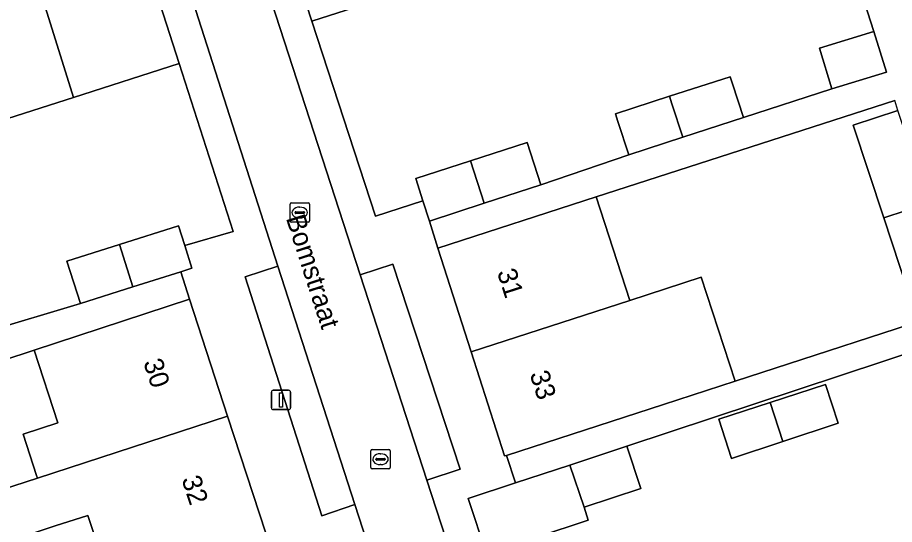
# Model space of a CAD drawing. Extents: x 159371 to 159986, y 382987 to 383597.
# Drawn here: x 159530.89 to 159576.13, y 383158.72 to 383184.9 of the extents above; entities that cross this region are included whole.
import ezdxf

# ---------------------------------------------------------------- set-up
doc = ezdxf.new("R2010")
doc.units = 0
for name, color, linetype in [('IMGEO_Erf', 7, 'Continuous'), ('IMGEO_Kolk', 7, 'Continuous'), ('IMGEO_Lichtmast', 7, 'Continuous'), ('IMGEO_Muur', 7, 'Continuous'), ('IMGEO_Openbare_ruimte_label', 7, 'Continuous'), ('IMGEO_Pand', 7, 'Continuous'), ('IMGEO_Pand_nummerreeks', 7, 'Continuous'), ('IMGEO_Parkeervlak_open', 7, 'Continuous'), ('IMGEO_Rijbaan_lokaal_open', 7, 'Continuous'), ('IMGEO_Voetpad_open', 7, 'Continuous')]:
    doc.layers.add(name, color=color, linetype=linetype)

msp = doc.modelspace()

# ---------------------------------------------------------------- linework, layer by layer
at = {"layer": 'IMGEO_Erf'}
for points in [[(159551.391, 383186.428), (159546.069, 383184.712), (159549.352, 383174.651), (159551.809, 383175.443), (159551.44, 383176.58), (159554.259, 383177.495), (159557.185, 383178.446), (159557.896, 383176.259), (159562.43, 383177.811), (159561.864, 383179.54), (159561.738, 383179.926), (159564.531, 383180.834), (159567.65, 383181.847), (159567.773, 383181.472), (159568.339, 383179.742), (159572.906, 383181.219), (159572.26, 383183.321), (159575.068, 383184.185), (159572.197, 383193.137)], [(159529.189, 383168.647), (159534.137, 383170.126), (159533.438, 383172.317), (159536.153, 383173.183), (159539.192, 383174.151), (159539.52, 383173.12), (159542.013, 383173.844), (159539.227, 383182.52), (159533.786, 383180.776), (159528.661, 383179.133)]]:
    msp.add_lwpolyline(points, dxfattribs=at)
for points in [[(159575.578, 383174.557), (159574.007, 383179.338), (159576.313, 383180.096), (159576.142, 383180.616), (159560.748, 383175.636), (159562.476, 383170.294), (159566.166, 383171.495), (159567.913, 383166.125), (159579.652, 383169.94), (159579.125, 383171.542), (159576.819, 383170.784)], [(159580.752, 383166.435), (159578.001, 383165.525), (159577.562, 383166.793), (159577.325, 383167.478), (159580.081, 383168.37), (159579.998, 383168.611), (159562.319, 383162.762), (159563.042, 383160.578), (159560.118, 383159.611), (159560.337, 383158.948), (159555.088, 383157.208), (159557.786, 383148.87), (159563.063, 383150.572), (159568.206, 383152.231), (159567.303, 383154.994), (159572.448, 383156.676), (159573.358, 383153.893), (159578.501, 383155.552), (159583.729, 383157.238)], [(159529.411, 383160.3), (159531.915, 383161.116), (159531.873, 383161.244), (159531.175, 383163.387), (159532.968, 383163.97), (159531.746, 383167.722), (159514.052, 383161.894), (159515.829, 383156.445), (159508.404, 383154.022), (159506.633, 383159.448), (159506.507, 383159.409), (159510.397, 383147.599), (159535.663, 383155.695), (159534.524, 383159.192), (159532.839, 383158.643), (159532.732, 383158.608), (159530.229, 383157.792)], [(159569.721, 383165.017), (159572.582, 383165.943), (159573.228, 383163.947), (159570.379, 383163.004), (159567.72, 383162.125), (159567.063, 383164.156)]]:
    msp.add_lwpolyline(points, close=True, dxfattribs=at)
at = {"layer": 'IMGEO_Kolk'}
for p, q in [((159544.95, 383174.403), (159544.95, 383175.255)), ((159545.025, 383175.329), (159545.877, 383175.329)), ((159545.438, 383175.109), (159545.463, 383175.109)), ((159545.951, 383175.255), (159545.951, 383174.403)), ((159545.209, 383174.823), (159545.209, 383174.835)), ((159545.647, 383174.786), (159545.249, 383174.786)), ((159545.252, 383174.872), (159545.65, 383174.872)), ((159545.461, 383174.549), (159545.436, 383174.549)), ((159545.693, 383174.835), (159545.693, 383174.823)), ((159545.877, 383174.329), (159545.025, 383174.329)), ((159549.117, 383161.664), (159549.117, 383162.516)), ((159549.192, 383162.59), (159550.044, 383162.59)), ((159549.605, 383162.37), (159549.63, 383162.37)), ((159550.118, 383162.516), (159550.118, 383161.664)), ((159549.376, 383162.084), (159549.376, 383162.096)), ((159549.814, 383162.047), (159549.416, 383162.047)), ((159549.419, 383162.133), (159549.817, 383162.133)), ((159549.628, 383161.81), (159549.603, 383161.81)), ((159549.86, 383162.096), (159549.86, 383162.084)), ((159550.044, 383161.59), (159549.192, 383161.59))]:
    msp.add_line(p, q, dxfattribs=at)
for points in [[(159544.95, 383174.403), (159544.95, 383175.255)], [(159545.025, 383175.329), (159545.877, 383175.329)], [(159545.951, 383175.255), (159545.951, 383174.403)], [(159545.877, 383174.329), (159545.025, 383174.329)], [(159549.117, 383161.664), (159549.117, 383162.516)], [(159549.192, 383162.59), (159550.044, 383162.59)], [(159550.118, 383162.516), (159550.118, 383161.664)], [(159550.044, 383161.59), (159549.192, 383161.59)]]:
    msp.add_lwpolyline(points, dxfattribs=at)
for centre, radius, start, end in [((159545.027, 383175.253), 0.0765, 91.552, 178.448), ((159545.027, 383175.253), 0.0765, 91.552, 178.448), ((159545.875, 383175.253), 0.0765, 1.552, 88.448), ((159545.875, 383175.253), 0.0765, 1.552, 88.448), ((159545.249, 383174.832), 0.0403, 85.8775, 175.7526), ((159545.246, 383174.822), 0.0366, 178.938, 274.7102), ((159545.65, 383174.829), 0.043, 264.8664, 352.4533), ((159545.654, 383174.834), 0.0386, 1.7309, 96.639), ((159545.027, 383174.405), 0.0765, 181.552, 268.448), ((159545.027, 383174.405), 0.0765, 181.552, 268.448), ((159545.875, 383174.405), 0.0765, 271.552, 358.448), ((159545.875, 383174.405), 0.0765, 271.552, 358.448), ((159549.194, 383162.514), 0.0765, 91.552, 178.448), ((159549.194, 383162.514), 0.0765, 91.552, 178.448), ((159550.042, 383162.514), 0.0765, 1.552, 88.448), ((159550.042, 383162.514), 0.0765, 1.552, 88.448), ((159549.416, 383162.093), 0.0403, 85.8775, 175.7526), ((159549.413, 383162.083), 0.0366, 178.938, 274.7102), ((159549.817, 383162.09), 0.043, 264.8664, 352.4533), ((159549.821, 383162.095), 0.0386, 1.7309, 96.639), ((159549.194, 383161.666), 0.0765, 181.552, 268.448), ((159549.194, 383161.666), 0.0765, 181.552, 268.448), ((159550.042, 383161.666), 0.0765, 271.552, 358.448), ((159550.042, 383161.666), 0.0765, 271.552, 358.448)]:
    msp.add_arc(centre, radius, start, end, dxfattribs=at)
for centre, major_axis, ratio, start_param, end_param in [((159545.437, 383174.829), (-0.387, 0.002), 0.722429, 4.712389, 7.853982), ((159545.462, 383174.829), (-0.39, 0.002), 0.717154, 1.570796, 4.712389), ((159549.604, 383162.09), (-0.387, 0.002), 0.722429, 4.712389, 7.853982), ((159549.629, 383162.09), (-0.39, 0.002), 0.717154, 1.570796, 4.712389)]:
    msp.add_ellipse(centre, major_axis=major_axis, ratio=ratio, start_param=start_param, end_param=end_param, dxfattribs=at)
at = {"layer": 'IMGEO_Lichtmast'}
for p, q in [((159543.985, 383164.752), (159543.985, 383165.552)), ((159543.985, 383165.552), (159543.985, 383164.752)), ((159544.085, 383165.652), (159544.875, 383165.652)), ((159544.875, 383165.652), (159544.085, 383165.652)), ((159544.975, 383165.552), (159544.975, 383164.752)), ((159544.975, 383164.752), (159544.975, 383165.552)), ((159544.875, 383164.652), (159544.085, 383164.652)), ((159544.085, 383164.652), (159544.875, 383164.652))]:
    msp.add_line(p, q, dxfattribs=at)
msp.add_lwpolyline([(159544.405, 383165.527), (159544.555, 383165.527), (159544.555, 383164.777), (159544.405, 383164.777), (159544.405, 383165.527)], dxfattribs=at)
for centre, start, end in [((159544.085, 383165.552), 90, 180), ((159544.085, 383165.552), 90, 180), ((159544.875, 383165.552), 0, 90), ((159544.875, 383165.552), 360, 90), ((159544.085, 383164.752), 180, 270), ((159544.085, 383164.752), 180, 270), ((159544.875, 383164.752), 270, 0), ((159544.875, 383164.752), 270, 0)]:
    msp.add_arc(centre, 0.1, start, end, dxfattribs=at)
at = {"layer": 'IMGEO_Muur'}
for points in [[(159546.069, 383184.712), (159549.352, 383174.651)], [(159539.227, 383182.52), (159542.013, 383173.844)]]:
    msp.add_lwpolyline(points, dxfattribs=at)
at = {"layer": 'IMGEO_Pand'}
for points in [[(159551.391, 383186.428), (159548.757, 383194.633), (159543.404, 383192.916), (159546.069, 383184.712)], [(159531.222, 383189), (159533.786, 383180.776), (159539.227, 383182.52), (159536.607, 383190.727)], [(159526.088, 383187.353), (159528.661, 383179.133), (159533.786, 383180.776), (159531.222, 383189)], [(159572.906, 383181.219), (159575.715, 383182.083), (159575.068, 383184.185), (159572.26, 383183.321)], [(159567.773, 383181.472), (159567.65, 383181.847), (159564.531, 383180.834), (159564.653, 383180.452), (159565.209, 383178.719), (159568.339, 383179.742)], [(159564.653, 383180.452), (159564.531, 383180.834), (159561.738, 383179.926), (159561.864, 383179.54), (159562.43, 383177.811), (159565.209, 383178.719)], [(159577.886, 383175.308), (159576.313, 383180.096), (159574.007, 383179.338), (159575.578, 383174.557)], [(159554.961, 383175.306), (159557.896, 383176.259), (159557.185, 383178.446), (159554.259, 383177.495)], [(159554.961, 383175.306), (159554.259, 383177.495), (159551.44, 383176.58), (159551.809, 383175.443), (159552.15, 383174.393)], [(159562.476, 383170.294), (159560.748, 383175.636), (159552.576, 383172.992), (159554.292, 383167.631)], [(159577.886, 383175.308), (159575.578, 383174.557), (159576.819, 383170.784), (159579.125, 383171.542)], [(159536.838, 383170.987), (159539.311, 383171.775), (159539.89, 383171.96), (159539.52, 383173.12), (159539.192, 383174.151), (159536.153, 383173.183)], [(159536.838, 383170.987), (159536.153, 383173.183), (159533.438, 383172.317), (159534.137, 383170.126)], [(159562.476, 383170.294), (159554.292, 383167.631), (159556.013, 383162.257), (159556.115, 383162.29), (159564.213, 383164.922), (159567.913, 383166.125), (159566.166, 383171.495)], [(159531.915, 383161.116), (159541.73, 383164.316), (159539.755, 383170.36), (159531.746, 383167.722), (159532.968, 383163.97), (159531.175, 383163.387), (159531.873, 383161.244)], [(159569.721, 383165.017), (159570.379, 383163.004), (159573.228, 383163.947), (159572.582, 383165.943)], [(159570.379, 383163.004), (159569.721, 383165.017), (159567.063, 383164.156), (159567.72, 383162.125)], [(159541.73, 383164.316), (159531.915, 383161.116), (159529.411, 383160.3), (159530.229, 383157.792), (159532.732, 383158.608), (159532.839, 383158.643), (159534.524, 383159.192), (159535.663, 383155.695), (159543.705, 383158.272)], [(159560.118, 383159.611), (159563.042, 383160.578), (159562.319, 383162.762), (159559.378, 383161.789)], [(159560.118, 383159.611), (159559.378, 383161.789), (159556.586, 383160.865), (159554.145, 383160.056), (159555.088, 383157.208), (159560.337, 383158.948)]]:
    msp.add_lwpolyline(points, close=True, dxfattribs=at)
at = {"layer": 'IMGEO_Parkeervlak_open'}
for points in [[(159544.328, 383172.063), (159542.64, 383171.507), (159546.585, 383159.168), (159548.287, 383159.75)], [(159551.999, 383161.012), (159553.723, 383161.572), (159550.261, 383172.168), (159548.569, 383171.62)]]:
    msp.add_lwpolyline(points, close=True, dxfattribs=at)
at = {"layer": 'IMGEO_Rijbaan_lokaal_open'}
msp.add_lwpolyline([(159551.999, 383161.012), (159548.569, 383171.62), (159541.825, 383192.407), (159538.183, 383191.241), (159544.328, 383172.063), (159548.287, 383159.75), (159553.415, 383143.934), (159557.16, 383145.15)], close=True, dxfattribs=at)
at = {"layer": 'IMGEO_Voetpad_open'}
for points in [[(159572.197, 383193.137), (159575.068, 383184.185), (159575.715, 383182.083), (159572.906, 383181.219), (159568.339, 383179.742), (159565.209, 383178.719), (159562.43, 383177.811), (159557.896, 383176.259), (159554.961, 383175.306), (159552.15, 383174.393), (159552.576, 383172.992), (159560.748, 383175.636), (159576.142, 383180.616)], [(159514.052, 383161.894), (159531.746, 383167.722), (159539.755, 383170.36), (159539.311, 383171.775), (159536.838, 383170.987), (159534.137, 383170.126), (159529.189, 383168.647)], [(159579.652, 383169.94), (159567.913, 383166.125), (159564.213, 383164.922), (159556.115, 383162.29), (159556.586, 383160.865), (159559.378, 383161.789), (159562.319, 383162.762), (159579.998, 383168.611)]]:
    msp.add_lwpolyline(points, dxfattribs=at)
for points in [[(159554.145, 383160.056), (159556.586, 383160.865), (159556.115, 383162.29), (159556.013, 383162.257), (159554.292, 383167.631), (159552.576, 383172.992), (159552.15, 383174.393), (159551.809, 383175.443), (159549.352, 383174.651), (159546.069, 383184.712), (159543.404, 383192.916), (159541.825, 383192.407), (159548.569, 383171.62), (159550.261, 383172.168), (159553.723, 383161.572), (159551.999, 383161.012), (159557.16, 383145.15), (159558.014, 383142.524), (159558.768, 383140.208), (159560.48, 383140.52), (159557.786, 383148.87), (159555.088, 383157.208)], [(159542.64, 383171.507), (159544.328, 383172.063), (159538.183, 383191.241), (159536.607, 383190.727), (159539.227, 383182.52), (159542.013, 383173.844), (159539.52, 383173.12), (159539.89, 383171.96), (159539.311, 383171.775), (159539.755, 383170.36), (159541.73, 383164.316), (159543.705, 383158.272), (159544.158, 383156.858), (159544.781, 383157.053), (159545.126, 383155.922), (159547.54, 383156.777), (159550.816, 383146.685), (159553.488, 383138.403), (159555.03, 383138.953), (159554.266, 383141.309), (159553.415, 383143.934), (159548.287, 383159.75), (159546.585, 383159.168)]]:
    msp.add_lwpolyline(points, close=True, dxfattribs=at)

# ---------------------------------------------------------------- texts
at = {"layer": 'IMGEO_Openbare_ruimte_label'}
msp.add_text('Bomstraat', height=1, rotation=287.8189, dxfattribs=at).set_placement((159544.729, 383174.543))
at = {"layer": 'IMGEO_Pand_nummerreeks'}
for s, rotation, p in [('31', 287.7534, (159555.618, 383171.757)), ('30', 288.0959, (159537.369, 383167.102)), ('33', 287.7558, (159557.303, 383166.496)), ('32', 288.0938, (159539.343, 383161.063))]:
    msp.add_text(s, height=1, rotation=rotation, dxfattribs=at).set_placement(p)

doc.saveas('drawing.dxf')
